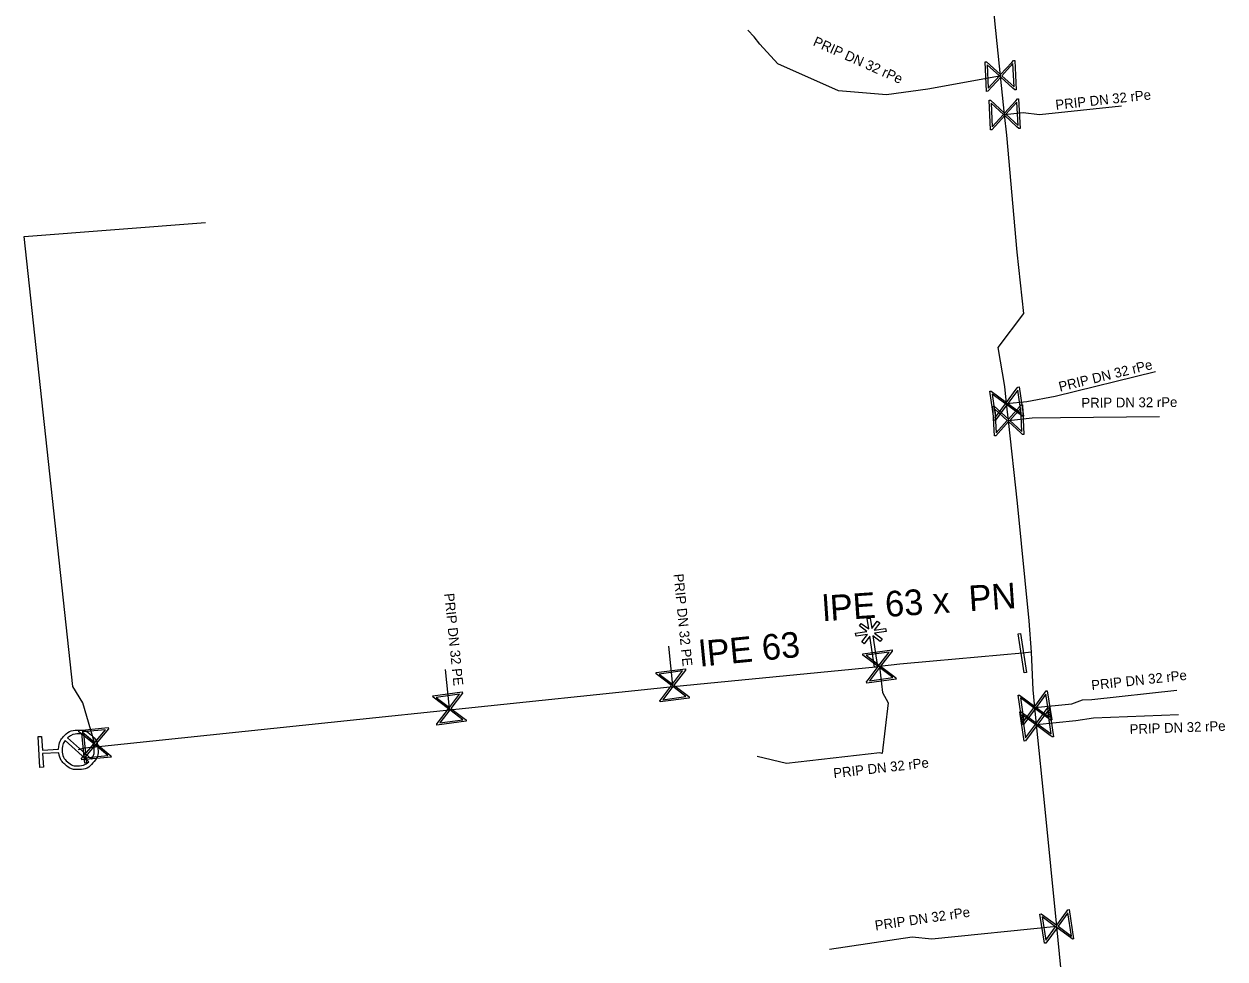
# Model space of a CAD drawing. Extents: x -643842 to -636370, y -1119190 to -1110210.
# Drawn here: x -640959 to -640898, y -1114654.6 to -1114607.2 of the extents above; entities that cross this region are included whole.
import ezdxf

# ---------------------------------------------------------------- set-up
doc = ezdxf.new("R2010")
doc.units = 0
for name, color, linetype in [('2', 7, 'Continuous'), ('22', 7, 'Continuous'), ('Default', 7, 'Continuous'), ('Level 16', 7, 'Continuous'), ('Level 20', 7, 'Continuous'), ('Level 21', 7, 'Continuous'), ('Level 23', 7, 'Continuous'), ('Level 33', 7, 'Continuous')]:
    doc.layers.add(name, color=color, linetype=linetype)

msp = doc.modelspace()

# ---------------------------------------------------------------- linework, layer by layer
at = {"layer": '2'}
msp.add_lwpolyline([(-640916.091, -1114637.912), (-640916.17, -1114637.378), (-640916.015, -1114637.355), (-640915.937, -1114637.884), (-640915.658, -1114637.507), (-640915.534, -1114637.601), (-640915.81, -1114637.975), (-640915.24, -1114637.891), (-640915.217, -1114638.045), (-640915.797, -1114638.131), (-640915.416, -1114638.413), (-640915.509, -1114638.538), (-640915.881, -1114638.262), (-640915.65, -1114639.828), (-640915.805, -1114639.851), (-640916.037, -1114638.28), (-640916.318, -1114638.659), (-640916.443, -1114638.566), (-640916.161, -1114638.185), (-640916.739, -1114638.27), (-640916.762, -1114638.116), (-640916.193, -1114638.032), (-640916.565, -1114637.754), (-640916.472, -1114637.63), (-640916.091, -1114637.912)], dxfattribs=at)
at = {"layer": 'Default'}
for points in [[(-640957.199, -1114644.005), (-640957.191, -1114643.644), (-640956.946, -1114643.372), (-640956.67, -1114643.065), (-640956.255, -1114643.041), (-640955.841, -1114643.018), (-640955.533, -1114643.294), (-640955.225, -1114643.569), (-640955.201, -1114643.985), (-640955.178, -1114644.396), (-640955.453, -1114644.705), (-640955.728, -1114645.014), (-640956.141, -1114645.038), (-640956.556, -1114645.062), (-640956.865, -1114644.788), (-640957.141, -1114644.545), (-640957.189, -1114644.188)], [(-640955.535, -1114644.51), (-640955.374, -1114644.284), (-640955.39, -1114643.996), (-640955.409, -1114643.66), (-640955.66, -1114643.436), (-640955.91, -1114643.211), (-640956.248, -1114643.23), (-640956.536, -1114643.247), (-640956.743, -1114643.433)], [(-640956.864, -1114643.569), (-640957.029, -1114643.795), (-640957.013, -1114644.088), (-640956.994, -1114644.425), (-640956.743, -1114644.649), (-640956.493, -1114644.872), (-640956.155, -1114644.853), (-640955.863, -1114644.836), (-640955.657, -1114644.646)]]:
    msp.add_open_spline(points, degree=3, dxfattribs=at)
at = {"layer": 'Level 16'}
for points in [[(-640908.688, -1114609.07), (-640908.616, -1114610.568), (-640908.682, -1114610.571), (-640908.774, -1114610.482), (-640909.397, -1114609.918), (-640910.048, -1114610.637), (-640910.114, -1114610.64), (-640910.186, -1114609.142), (-640910.12, -1114609.139), (-640909.402, -1114609.793), (-640908.838, -1114609.171), (-640908.754, -1114609.073), (-640908.688, -1114609.07)], [(-640910.028, -1114610.483), (-640909.462, -1114609.859), (-640910.085, -1114609.294), (-640910.028, -1114610.483)], [(-640908.774, -1114609.232), (-640909.337, -1114609.853), (-640908.717, -1114610.415), (-640908.774, -1114609.232)], [(-640908.487, -1114611.022), (-640908.415, -1114612.52), (-640908.481, -1114612.523), (-640908.573, -1114612.434), (-640909.196, -1114611.87), (-640909.847, -1114612.589), (-640909.913, -1114612.592), (-640909.985, -1114611.094), (-640909.919, -1114611.091), (-640909.201, -1114611.745), (-640908.637, -1114611.123), (-640908.553, -1114611.025), (-640908.487, -1114611.022)], [(-640909.827, -1114612.435), (-640909.261, -1114611.811), (-640909.884, -1114611.246), (-640909.827, -1114612.435)], [(-640908.573, -1114611.184), (-640909.136, -1114611.805), (-640908.516, -1114612.367), (-640908.573, -1114611.184)], [(-640908.468, -1114625.627), (-640908.242, -1114627.109), (-640908.307, -1114627.119), (-640908.408, -1114627.04), (-640909.085, -1114626.543), (-640909.659, -1114627.325), (-640909.724, -1114627.335), (-640909.95, -1114625.853), (-640909.885, -1114625.843), (-640909.104, -1114626.42), (-640908.607, -1114625.743), (-640908.533, -1114625.637), (-640908.468, -1114625.627)], [(-640908.536, -1114625.796), (-640909.033, -1114626.472), (-640908.358, -1114626.967), (-640908.536, -1114625.796)], [(-640909.655, -1114627.171), (-640909.156, -1114626.491), (-640909.834, -1114625.993), (-640909.655, -1114627.171)], [(-640908.292, -1114626.545), (-640908.22, -1114628.043), (-640908.286, -1114628.046), (-640908.378, -1114627.957), (-640909.001, -1114627.393), (-640909.652, -1114628.112), (-640909.718, -1114628.115), (-640909.79, -1114626.617), (-640909.724, -1114626.614), (-640909.006, -1114627.268), (-640908.442, -1114626.646), (-640908.358, -1114626.548), (-640908.292, -1114626.545)], [(-640909.632, -1114627.958), (-640909.066, -1114627.334), (-640909.689, -1114626.769), (-640909.632, -1114627.958)], [(-640908.378, -1114626.707), (-640908.941, -1114627.328), (-640908.321, -1114627.89), (-640908.378, -1114626.707)], [(-640908.387, -1114638.142), (-640908.089, -1114640.119), (-640908.213, -1114640.138), (-640908.511, -1114638.161), (-640908.387, -1114638.142)], [(-640914.706, -1114640.452), (-640916.192, -1114640.654), (-640916.201, -1114640.589), (-640916.12, -1114640.489), (-640915.612, -1114639.82), (-640916.385, -1114639.233), (-640916.394, -1114639.168), (-640914.908, -1114638.966), (-640914.899, -1114639.031), (-640915.489, -1114639.803), (-640914.82, -1114640.311), (-640914.715, -1114640.387), (-640914.706, -1114640.452)], [(-640916.231, -1114639.24), (-640915.559, -1114639.75), (-640915.051, -1114639.08), (-640916.231, -1114639.24)], [(-640925.196, -1114641.413), (-640926.683, -1114641.613), (-640926.692, -1114641.548), (-640926.611, -1114641.448), (-640926.102, -1114640.78), (-640926.874, -1114640.192), (-640926.883, -1114640.126), (-640925.396, -1114639.927), (-640925.387, -1114639.992), (-640925.978, -1114640.763), (-640925.31, -1114641.272), (-640925.205, -1114641.348), (-640925.196, -1114641.413)], [(-640926.719, -1114640.199), (-640926.048, -1114640.71), (-640925.539, -1114640.04), (-640926.719, -1114640.199)], [(-640914.874, -1114640.38), (-640915.542, -1114639.873), (-640916.048, -1114640.54), (-640914.874, -1114640.38)], [(-640925.365, -1114641.341), (-640926.032, -1114640.833), (-640926.539, -1114641.499), (-640925.365, -1114641.341)], [(-640936.513, -1114642.591), (-640937.999, -1114642.794), (-640938.008, -1114642.729), (-640937.927, -1114642.629), (-640937.42, -1114641.96), (-640938.193, -1114641.374), (-640938.202, -1114641.308), (-640936.716, -1114641.105), (-640936.707, -1114641.17), (-640937.296, -1114641.943), (-640936.627, -1114642.45), (-640936.522, -1114642.526), (-640936.513, -1114642.591)], [(-640938.039, -1114641.381), (-640937.366, -1114641.89), (-640936.859, -1114641.219), (-640938.039, -1114641.381)], [(-640907.032, -1114641.044), (-640906.806, -1114642.526), (-640906.871, -1114642.536), (-640906.972, -1114642.457), (-640907.649, -1114641.96), (-640908.223, -1114642.742), (-640908.288, -1114642.752), (-640908.514, -1114641.27), (-640908.449, -1114641.26), (-640907.668, -1114641.837), (-640907.171, -1114641.16), (-640907.097, -1114641.054), (-640907.032, -1114641.044)], [(-640908.219, -1114642.588), (-640907.72, -1114641.908), (-640908.398, -1114641.41), (-640908.219, -1114642.588)], [(-640907.1, -1114641.213), (-640907.597, -1114641.889), (-640906.922, -1114642.384), (-640907.1, -1114641.213)], [(-640936.681, -1114642.519), (-640937.349, -1114642.013), (-640937.855, -1114642.68), (-640936.681, -1114642.519)], [(-640906.946, -1114641.895), (-640906.72, -1114643.377), (-640906.785, -1114643.387), (-640906.886, -1114643.308), (-640907.563, -1114642.811), (-640908.137, -1114643.593), (-640908.202, -1114643.603), (-640908.428, -1114642.121), (-640908.363, -1114642.111), (-640907.582, -1114642.688), (-640907.085, -1114642.011), (-640907.011, -1114641.905), (-640906.946, -1114641.895)], [(-640907.014, -1114642.064), (-640907.511, -1114642.74), (-640906.836, -1114643.235), (-640907.014, -1114642.064)], [(-640908.133, -1114643.439), (-640907.634, -1114642.759), (-640908.312, -1114642.261), (-640908.133, -1114643.439)], [(-640954.532, -1114644.405), (-640956.025, -1114644.549), (-640956.031, -1114644.483), (-640955.946, -1114644.387), (-640955.413, -1114643.738), (-640956.162, -1114643.121), (-640956.169, -1114643.056), (-640954.675, -1114642.912), (-640954.669, -1114642.978), (-640955.289, -1114643.726), (-640954.64, -1114644.26), (-640954.538, -1114644.339), (-640954.532, -1114644.405)], [(-640955.931, -1114643.209), (-640955.777, -1114644.701), (-640955.87, -1114644.711), (-640956.024, -1114643.219), (-640955.931, -1114643.209)], [(-640956.008, -1114643.134), (-640955.357, -1114643.67), (-640954.823, -1114643.02), (-640956.008, -1114643.134)], [(-640954.698, -1114644.327), (-640955.345, -1114643.794), (-640955.876, -1114644.44), (-640954.698, -1114644.327)], [(-640905.922, -1114652.148), (-640905.696, -1114653.63), (-640905.761, -1114653.64), (-640905.862, -1114653.561), (-640906.539, -1114653.064), (-640907.113, -1114653.846), (-640907.178, -1114653.856), (-640907.404, -1114652.374), (-640907.339, -1114652.364), (-640906.558, -1114652.941), (-640906.061, -1114652.264), (-640905.987, -1114652.158), (-640905.922, -1114652.148)], [(-640907.109, -1114653.692), (-640906.61, -1114653.012), (-640907.288, -1114652.514), (-640907.109, -1114653.692)], [(-640905.99, -1114652.317), (-640906.487, -1114652.993), (-640905.812, -1114653.488), (-640905.99, -1114652.317)]]:
    msp.add_lwpolyline(points, dxfattribs=at)
at = {"layer": 'Level 21'}
for points in [[(-640907.84, -1114639.08), (-640907.96, -1114637.5), (-640908.55, -1114631.53), (-640909.005, -1114627.33), (-640909.096, -1114626.481), (-640909.19, -1114625.61), (-640909.52, -1114623.64), (-640908.23, -1114621.91), (-640908.57, -1114618.8), (-640909.09, -1114612.87), (-640909.2, -1114611.807), (-640909.401, -1114609.855), (-640909.69, -1114607.06), (-640910.24, -1114600.423), (-640910.77, -1114595.11), (-640911.22, -1114590.4)], [(-640907.84, -1114639.08), (-640908.3, -1114639.14), (-640912.83, -1114639.55), (-640914.51, -1114639.7), (-640915.55, -1114639.81), (-640915.73, -1114639.84)], [(-640898.97, -1114686.61), (-640899.01, -1114686.34), (-640899.016, -1114686.309), (-640899.06, -1114686.09), (-640899.14, -1114685.65), (-640899.36, -1114684.46), (-640899.76, -1114681.03), (-640899.83, -1114680.57), (-640904.5, -1114676.6), (-640904.846, -1114671.274), (-640904.89, -1114670.61), (-640905.49, -1114664.71), (-640905.737, -1114661.679), (-640905.97, -1114658.82), (-640906.136, -1114657.16), (-640906.55, -1114653.002), (-640907.16, -1114646.88), (-640907.575, -1114642.749), (-640907.66, -1114641.898), (-640907.75, -1114641), (-640907.84, -1114639.08)], [(-640915.73, -1114639.84), (-640926.02, -1114640.85), (-640937.37, -1114642.03), (-640941.92, -1114642.504), (-640955.32, -1114643.9), (-640955.9, -1114643.96), (-640956.2, -1114644.04)]]:
    msp.add_lwpolyline(points, dxfattribs=at)
at = {"layer": 'Level 23'}
for points in [[(-640909.401, -1114609.855), (-640909.65, -1114609.9), (-640913.1, -1114610.53), (-640915.19, -1114610.81), (-640917.62, -1114610.62), (-640920.7, -1114609.25), (-640921.62, -1114608.25), (-640921.91, -1114607.87), (-640922.231, -1114607.54)], [(-640909.2, -1114611.807), (-640908.26, -1114611.71), (-640907.43, -1114611.82), (-640903.268, -1114611.367)], [(-640955.32, -1114643.9), (-640955.351, -1114643.731), (-640955.96, -1114641.65), (-640956.468, -1114640.822), (-640958.951, -1114618.004), (-640949.742, -1114617.288)], [(-640909.096, -1114626.481), (-640908.07, -1114626.37), (-640906.64, -1114626.1), (-640901.543, -1114624.852)], [(-640909.005, -1114627.33), (-640907.8, -1114627.2), (-640906.37, -1114627.18), (-640901.347, -1114627.141)], [(-640926.02, -1114640.85), (-640926.04, -1114640.77), (-640926.238, -1114638.78)], [(-640915.55, -1114639.81), (-640915.4, -1114641.13), (-640915.11, -1114641.66), (-640915.42, -1114644.22), (-640915.53, -1114644.2), (-640920.273, -1114644.739), (-640921.758, -1114644.386)], [(-640937.37, -1114642.03), (-640937.357, -1114641.95), (-640937.559, -1114639.96)], [(-640907.66, -1114641.898), (-640905.79, -1114641.71), (-640905.25, -1114641.51), (-640904.77, -1114641.49), (-640900.469, -1114641.022)], [(-640907.574, -1114642.749), (-640905.59, -1114642.55), (-640904.69, -1114642.41), (-640900.369, -1114642.254)], [(-640906.55, -1114653.002), (-640912.9, -1114653.64), (-640913.89, -1114653.55), (-640918.084, -1114654.163)]]:
    msp.add_lwpolyline(points, dxfattribs=at)
at = {"layer": 'Level 33'}
for points in [[(-640957.189, -1114644.188), (-640958.008, -1114644.234), (-640957.969, -1114644.923), (-640958.152, -1114644.933), (-640958.241, -1114643.373), (-640958.058, -1114643.363), (-640958.018, -1114644.051), (-640957.199, -1114644.005)], [(-640956.743, -1114643.433), (-640955.535, -1114644.51)], [(-640955.657, -1114644.646), (-640956.864, -1114643.569)]]:
    msp.add_lwpolyline(points, dxfattribs=at)

# ---------------------------------------------------------------- texts
at = {"layer": '22'}
for s, rotation, p in [('PRIP DN 32 rPe', 336.02025, (-640918.959, -1114608.294)), ('PRIP DN 32 rPe', 6.21173, (-640906.592, -1114611.576)), ('PRIP DN 32 rPe', 13.76196, (-640906.388, -1114625.879)), ('PRIP DN 32 rPe', 0.44491, (-640905.302, -1114626.688)), ('PRIP DN 32 PE', 275.68208, (-640925.997, -1114635.133)), ('PRIP DN 32 PE', 275.7961, (-640937.631, -1114636.12)), ('PRIP DN 32 rPe', 6.20751, (-640904.773, -1114641.015)), ('PRIP DN 32 rPe', 2.06764, (-640902.847, -1114643.248)), ('PRIP DN 32 rPe', 6.48682, (-640917.86, -1114645.479)), ('PRIP DN 32 rPe', 8.31554, (-640915.744, -1114653.205))]:
    msp.add_text(s, height=0.5, rotation=rotation, dxfattribs=at).set_placement(p)
at = {"layer": 'Level 20'}
for s, rotation, p in [('lPE 63 x  PN ', 3.90045, (-640918.403, -1114637.522)), ('lPE 63', 5.63069, (-640924.628, -1114639.825))]:
    msp.add_text(s, height=1.3, rotation=rotation, dxfattribs=at).set_placement(p)

doc.saveas('drawing.dxf')
